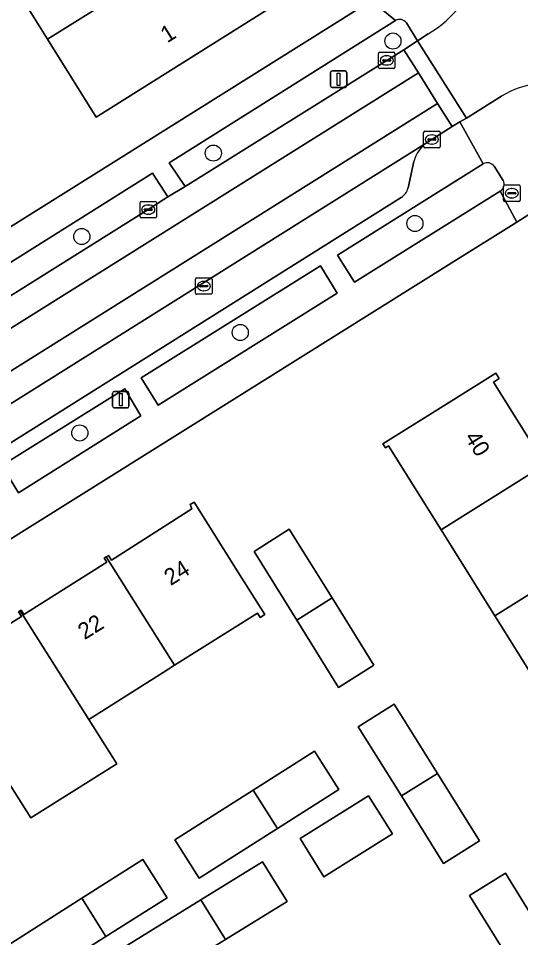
# Model space of a CAD drawing. Extents: x 160077 to 160948, y 386481 to 387498.
# Drawn here: x 160473.8 to 160504.2, y 386877.2 to 386932.9 of the extents above; entities that cross this region are included whole.
import ezdxf

# ---------------------------------------------------------------- set-up
doc = ezdxf.new("R2010")
doc.units = 0
for name, color, linetype in [('IMGEO_Boom', 7, 'Continuous'), ('IMGEO_Brandkraan', 7, 'Continuous'), ('IMGEO_Erf', 7, 'Continuous'), ('IMGEO_Groenvoorziening', 7, 'Continuous'), ('IMGEO_Kolk', 7, 'Continuous'), ('IMGEO_Lichtmast', 7, 'Continuous'), ('IMGEO_Pand', 7, 'Continuous'), ('IMGEO_Pand_nummerreeks', 7, 'Continuous'), ('IMGEO_Parkeervlak_open', 7, 'Continuous'), ('IMGEO_Rijbaan_lokaal_gesloten', 7, 'Continuous'), ('IMGEO_Rijbaan_lokaal_open', 7, 'Continuous'), ('IMGEO_Voetpad_open', 7, 'Continuous')]:
    doc.layers.add(name, color=color, linetype=linetype)

msp = doc.modelspace()

# ---------------------------------------------------------------- linework, layer by layer
at = {"layer": 'IMGEO_Boom'}
for centre in [(160496.471, 386931.57), (160485.58, 386924.779), (160497.805, 386920.511), (160477.603, 386919.721), (160487.212, 386913.901), (160477.482, 386907.817)]:
    msp.add_circle(centre, 0.489, dxfattribs=at)
at = {"layer": 'IMGEO_Brandkraan'}
for p, q in [((160503.179, 386921.919), (160503.179, 386922.771)), ((160503.254, 386922.845), (160504.106, 386922.845)), ((160503.481, 386922.388), (160503.879, 386922.388)), ((160503.667, 386922.625), (160503.692, 386922.625)), ((160504.18, 386922.771), (160504.18, 386921.919)), ((160504.106, 386921.845), (160503.254, 386921.845)), ((160503.438, 386922.339), (160503.438, 386922.351)), ((160503.876, 386922.302), (160503.478, 386922.302)), ((160503.69, 386922.065), (160503.665, 386922.065)), ((160503.922, 386922.351), (160503.922, 386922.339))]:
    msp.add_line(p, q, dxfattribs=at)
for points in [[(160503.179, 386921.919), (160503.179, 386922.771)], [(160503.254, 386922.845), (160504.106, 386922.845)], [(160504.18, 386922.771), (160504.18, 386921.919)], [(160504.106, 386921.845), (160503.254, 386921.845)]]:
    msp.add_lwpolyline(points, dxfattribs=at)
for centre, radius, start, end in [((160503.256, 386922.769), 0.0765, 91.552, 178.448), ((160503.256, 386922.769), 0.0765, 91.552, 178.448), ((160503.478, 386922.348), 0.0403, 85.8775, 175.7526), ((160503.883, 386922.35), 0.0386, 1.7309, 96.639), ((160504.104, 386922.769), 0.0765, 1.552, 88.448), ((160504.104, 386922.769), 0.0765, 1.552, 88.448), ((160503.256, 386921.921), 0.0765, 181.552, 268.448), ((160503.256, 386921.921), 0.0765, 181.552, 268.448), ((160503.475, 386922.338), 0.0366, 178.938, 274.7102), ((160503.879, 386922.345), 0.043, 264.8664, 352.4533), ((160504.104, 386921.921), 0.0765, 271.552, 358.448), ((160504.104, 386921.921), 0.0765, 271.552, 358.448)]:
    msp.add_arc(centre, radius, start, end, dxfattribs=at)
for centre, major_axis, ratio, start_param, end_param in [((160503.666, 386922.345), (-0.387, 0.002), 0.722429, 4.712389, 7.853982), ((160503.691, 386922.345), (-0.39, 0.002), 0.717154, 1.570796, 4.712389)]:
    msp.add_ellipse(centre, major_axis=major_axis, ratio=ratio, start_param=start_param, end_param=end_param, dxfattribs=at)
at = {"layer": 'IMGEO_Erf'}
for points in [[(160488.911, 386933.495), (160478.475, 386926.958), (160475.521, 386931.675), (160472.568, 386936.393)], [(160450.017, 386905.729), (160472.105, 386919.565), (160464.893, 386931.387), (160465.901, 386932.022), (160473.286, 386920.304), (160494.293, 386933.466)], [(160442.116, 386822.499), (160500, 386858.704), (160532.134, 386879.053), (160505.491, 386921.537), (160503.979, 386920.59), (160500, 386918.098), (160419.904, 386867.997)], [(160505.926, 386891.503), (160502.659, 386896.725), (160500, 386900.975), (160499.391, 386901.948), (160496.209, 386907.034), (160496.012, 386906.911), (160495.863, 386907.148), (160500, 386909.736), (160502.721, 386911.438), (160502.921, 386911.12), (160502.565, 386910.897), (160505.675, 386905.926)], [(160468.944, 386893.569), (160473.942, 386896.696), (160473.766, 386896.975), (160473.869, 386897.04), (160473.926, 386897.076), (160474.091, 386896.815), (160479.121, 386899.987), (160478.964, 386900.236), (160479.08, 386900.309), (160479.215, 386900.394), (160479.395, 386900.108), (160484.285, 386903.213), (160484.172, 386903.473), (160484.408, 386903.624), (160487.075, 386899.395), (160488.705, 386896.809), (160488.425, 386896.632), (160488.255, 386896.902), (160483.231, 386893.734), (160482.545, 386893.301), (160478.027, 386890.452), (160479.719, 386887.77), (160474.515, 386884.488), (160472.823, 386887.17)]]:
    msp.add_lwpolyline(points, dxfattribs=at)
for points in [[(160488.052, 386900.63), (160490.185, 386901.976), (160492.783, 386897.814), (160495.322, 386893.748), (160493.172, 386892.391), (160490.637, 386896.471)], [(160494.359, 386890.012), (160496.551, 386891.382), (160499.176, 386887.181), (160501.73, 386883.093), (160499.537, 386881.724), (160496.983, 386885.811)], [(160491.716, 386888.526), (160493.187, 386886.207), (160489.471, 386883.85), (160484.724, 386880.84), (160483.254, 386883.158), (160488.005, 386886.172)], [(160494.997, 386885.83), (160496.446, 386883.511), (160492.29, 386880.914), (160490.841, 386883.233)], [(160477.597, 386879.608), (160481.308, 386881.962), (160482.779, 386879.643), (160479.062, 386877.286), (160474.316, 386874.276), (160472.846, 386876.594)], [(160484.817, 386879.513), (160488.568, 386881.826), (160490.056, 386879.412), (160486.324, 386877.111), (160481.594, 386874.196), (160480.106, 386876.61)], [(160501.119, 386879.789), (160503.291, 386881.129), (160505.878, 386876.939), (160508.376, 386872.892), (160506.204, 386871.552), (160503.714, 386875.585)]]:
    msp.add_lwpolyline(points, close=True, dxfattribs=at)
at = {"layer": 'IMGEO_Groenvoorziening'}
for points in [[(160496.631, 386932.821), (160482.904, 386924.197), (160483.867, 386922.752), (160496.096, 386930.398), (160497.139, 386931.045)], [(160497.139, 386931.045), (160497.966, 386931.58), (160497.294, 386932.67)], [(160501.952, 386924.123), (160493.118, 386918.588), (160494.14, 386916.958), (160502.984, 386922.472)], [(160503.154, 386923.114), (160502.608, 386923.982)]]:
    msp.add_lwpolyline(points, dxfattribs=at)
for points in [[(160482.819, 386922.137), (160481.888, 386923.559), (160454.959, 386906.646), (160455.879, 386905.184), (160463.505, 386909.997), (160481.635, 386921.351)], [(160493.082, 386916.296), (160492.086, 386917.944), (160481.203, 386911.149), (160482.241, 386909.509)], [(160481.187, 386908.849), (160480.206, 386910.496), (160472.746, 386905.834), (160473.757, 386904.194)]]:
    msp.add_lwpolyline(points, close=True, dxfattribs=at)
for centre, radius, start, end in [((160496.876, 386932.365), 0.518, 36.1095, 118.2297), ((160502.206, 386923.708), 0.486, 34.2694, 121.4695), ((160502.741, 386922.88), 0.475, 300.8199, 29.5173)]:
    msp.add_arc(centre, radius, start, end, dxfattribs=at)
at = {"layer": 'IMGEO_Kolk'}
for p, q in [((160495.595, 386929.972), (160495.595, 386930.824)), ((160495.67, 386930.898), (160496.522, 386930.898)), ((160496.596, 386930.824), (160496.596, 386929.972)), ((160495.854, 386930.392), (160495.854, 386930.404)), ((160496.292, 386930.355), (160495.894, 386930.355)), ((160495.897, 386930.441), (160496.295, 386930.441)), ((160496.083, 386930.678), (160496.108, 386930.678)), ((160496.338, 386930.404), (160496.338, 386930.392)), ((160496.522, 386929.898), (160495.67, 386929.898)), ((160496.106, 386930.118), (160496.081, 386930.118)), ((160498.335, 386925.175), (160498.335, 386926.027)), ((160498.41, 386926.101), (160499.262, 386926.101)), ((160498.823, 386925.881), (160498.848, 386925.881)), ((160499.336, 386926.027), (160499.336, 386925.175)), ((160498.594, 386925.595), (160498.594, 386925.607)), ((160499.032, 386925.558), (160498.634, 386925.558)), ((160498.637, 386925.644), (160499.035, 386925.644)), ((160498.846, 386925.321), (160498.821, 386925.321)), ((160499.078, 386925.607), (160499.078, 386925.595)), ((160499.262, 386925.101), (160498.41, 386925.101)), ((160481.209, 386921.851), (160482.061, 386921.851)), ((160481.134, 386920.925), (160481.134, 386921.777)), ((160481.393, 386921.345), (160481.393, 386921.357)), ((160481.831, 386921.308), (160481.433, 386921.308)), ((160481.436, 386921.394), (160481.834, 386921.394)), ((160481.622, 386921.631), (160481.647, 386921.631)), ((160481.877, 386921.357), (160481.877, 386921.345)), ((160482.135, 386921.777), (160482.135, 386920.925)), ((160482.061, 386920.851), (160481.209, 386920.851)), ((160481.645, 386921.071), (160481.62, 386921.071)), ((160484.5, 386916.292), (160484.5, 386917.144)), ((160484.575, 386917.218), (160485.427, 386917.218)), ((160484.988, 386916.998), (160485.013, 386916.998)), ((160485.501, 386917.144), (160485.501, 386916.292)), ((160484.759, 386916.712), (160484.759, 386916.724)), ((160485.197, 386916.675), (160484.799, 386916.675)), ((160484.802, 386916.761), (160485.2, 386916.761)), ((160485.011, 386916.438), (160484.986, 386916.438)), ((160485.243, 386916.724), (160485.243, 386916.712)), ((160485.427, 386916.218), (160484.575, 386916.218))]:
    msp.add_line(p, q, dxfattribs=at)
for points in [[(160495.595, 386929.972), (160495.595, 386930.824)], [(160495.67, 386930.898), (160496.522, 386930.898)], [(160496.596, 386930.824), (160496.596, 386929.972)], [(160496.522, 386929.898), (160495.67, 386929.898)], [(160498.335, 386925.175), (160498.335, 386926.027)], [(160498.41, 386926.101), (160499.262, 386926.101)], [(160499.336, 386926.027), (160499.336, 386925.175)], [(160499.262, 386925.101), (160498.41, 386925.101)], [(160481.209, 386921.851), (160482.061, 386921.851)], [(160481.134, 386920.925), (160481.134, 386921.777)], [(160482.135, 386921.777), (160482.135, 386920.925)], [(160482.061, 386920.851), (160481.209, 386920.851)], [(160484.5, 386916.292), (160484.5, 386917.144)], [(160484.575, 386917.218), (160485.427, 386917.218)], [(160485.501, 386917.144), (160485.501, 386916.292)], [(160485.427, 386916.218), (160484.575, 386916.218)]]:
    msp.add_lwpolyline(points, dxfattribs=at)
for centre, radius, start, end in [((160495.672, 386930.822), 0.0765, 91.552, 178.448), ((160495.672, 386930.822), 0.0765, 91.552, 178.448), ((160496.52, 386930.822), 0.0765, 1.552, 88.448), ((160496.52, 386930.822), 0.0765, 1.552, 88.448), ((160495.894, 386930.401), 0.0403, 85.8775, 175.7526), ((160495.891, 386930.391), 0.0366, 178.938, 274.7102), ((160496.295, 386930.398), 0.043, 264.8664, 352.4533), ((160496.299, 386930.403), 0.0386, 1.7309, 96.639), ((160495.672, 386929.974), 0.0765, 181.552, 268.448), ((160495.672, 386929.974), 0.0765, 181.552, 268.448), ((160496.52, 386929.974), 0.0765, 271.552, 358.448), ((160496.52, 386929.974), 0.0765, 271.552, 358.448), ((160498.412, 386926.025), 0.0765, 91.552, 178.448), ((160498.412, 386926.025), 0.0765, 91.552, 178.448), ((160499.26, 386926.025), 0.0765, 1.552, 88.448), ((160499.26, 386926.025), 0.0765, 1.552, 88.448), ((160498.412, 386925.177), 0.0765, 181.552, 268.448), ((160498.412, 386925.177), 0.0765, 181.552, 268.448), ((160498.634, 386925.604), 0.0403, 85.8775, 175.7526), ((160498.631, 386925.594), 0.0366, 178.938, 274.7102), ((160499.035, 386925.601), 0.043, 264.8664, 352.4533), ((160499.039, 386925.606), 0.0386, 1.7309, 96.639), ((160499.26, 386925.177), 0.0765, 271.552, 358.448), ((160499.26, 386925.177), 0.0765, 271.552, 358.448), ((160481.211, 386921.775), 0.0765, 91.552, 178.448), ((160481.211, 386921.775), 0.0765, 91.552, 178.448), ((160482.059, 386921.775), 0.0765, 1.552, 88.448), ((160482.059, 386921.775), 0.0765, 1.552, 88.448), ((160481.433, 386921.354), 0.0403, 85.8775, 175.7526), ((160481.43, 386921.344), 0.0366, 178.938, 274.7102), ((160481.834, 386921.351), 0.043, 264.8664, 352.4533), ((160481.838, 386921.356), 0.0386, 1.7309, 96.639), ((160481.211, 386920.927), 0.0765, 181.552, 268.448), ((160481.211, 386920.927), 0.0765, 181.552, 268.448), ((160482.059, 386920.927), 0.0765, 271.552, 358.448), ((160482.059, 386920.927), 0.0765, 271.552, 358.448), ((160484.577, 386917.142), 0.0765, 91.552, 178.448), ((160484.577, 386917.142), 0.0765, 91.552, 178.448), ((160485.425, 386917.142), 0.0765, 1.552, 88.448), ((160485.425, 386917.142), 0.0765, 1.552, 88.448), ((160484.577, 386916.294), 0.0765, 181.552, 268.448), ((160484.577, 386916.294), 0.0765, 181.552, 268.448), ((160484.799, 386916.721), 0.0403, 85.8775, 175.7526), ((160484.796, 386916.711), 0.0366, 178.938, 274.7102), ((160485.2, 386916.718), 0.043, 264.8664, 352.4533), ((160485.204, 386916.723), 0.0386, 1.7309, 96.639), ((160485.425, 386916.294), 0.0765, 271.552, 358.448), ((160485.425, 386916.294), 0.0765, 271.552, 358.448)]:
    msp.add_arc(centre, radius, start, end, dxfattribs=at)
for centre, major_axis, ratio, start_param, end_param in [((160496.082, 386930.398), (-0.387, 0.002), 0.722429, 4.712389, 7.853982), ((160496.107, 386930.398), (-0.39, 0.002), 0.717154, 1.570796, 4.712389), ((160498.822, 386925.601), (-0.387, 0.002), 0.722429, 4.712389, 7.853982), ((160498.847, 386925.601), (-0.39, 0.002), 0.717154, 1.570796, 4.712389), ((160481.621, 386921.351), (-0.387, 0.002), 0.722429, 4.712389, 7.853982), ((160481.646, 386921.351), (-0.39, 0.002), 0.717154, 1.570796, 4.712389), ((160484.987, 386916.718), (-0.387, 0.002), 0.722429, 4.712389, 7.853982), ((160485.012, 386916.718), (-0.39, 0.002), 0.717154, 1.570796, 4.712389)]:
    msp.add_ellipse(centre, major_axis=major_axis, ratio=ratio, start_param=start_param, end_param=end_param, dxfattribs=at)
at = {"layer": 'IMGEO_Lichtmast'}
for p, q in [((160492.68, 386928.857), (160492.68, 386929.657)), ((160492.68, 386929.657), (160492.68, 386928.857)), ((160492.78, 386929.757), (160493.57, 386929.757)), ((160493.57, 386929.757), (160492.78, 386929.757)), ((160493.67, 386929.657), (160493.67, 386928.857)), ((160493.67, 386928.857), (160493.67, 386929.657)), ((160493.57, 386928.757), (160492.78, 386928.757)), ((160492.78, 386928.757), (160493.57, 386928.757)), ((160479.475, 386909.433), (160479.475, 386910.233)), ((160479.475, 386910.233), (160479.475, 386909.433)), ((160479.575, 386910.333), (160480.365, 386910.333)), ((160480.365, 386910.333), (160479.575, 386910.333)), ((160480.465, 386910.233), (160480.465, 386909.433)), ((160480.465, 386909.433), (160480.465, 386910.233)), ((160480.365, 386909.333), (160479.575, 386909.333)), ((160479.575, 386909.333), (160480.365, 386909.333))]:
    msp.add_line(p, q, dxfattribs=at)
for points in [[(160493.1, 386929.632), (160493.25, 386929.632), (160493.25, 386928.882), (160493.1, 386928.882), (160493.1, 386929.632)], [(160479.895, 386910.208), (160480.045, 386910.208), (160480.045, 386909.458), (160479.895, 386909.458), (160479.895, 386910.208)]]:
    msp.add_lwpolyline(points, dxfattribs=at)
for centre, start, end in [((160492.78, 386929.657), 90, 180), ((160492.78, 386929.657), 90, 180), ((160493.57, 386929.657), 0, 90), ((160493.57, 386929.657), 360, 90), ((160492.78, 386928.857), 180, 270), ((160492.78, 386928.857), 180, 270), ((160493.57, 386928.857), 270, 0), ((160493.57, 386928.857), 270, 0), ((160479.575, 386910.233), 90, 180), ((160479.575, 386910.233), 90, 180), ((160480.365, 386910.233), 0, 90), ((160480.365, 386910.233), 360, 90), ((160479.575, 386909.433), 180, 270), ((160479.575, 386909.433), 180, 270), ((160480.365, 386909.433), 270, 0), ((160480.365, 386909.433), 270, 0)]:
    msp.add_arc(centre, 0.1, start, end, dxfattribs=at)
at = {"layer": 'IMGEO_Pand'}
for points in [[(160485.682, 386938.037), (160484.015, 386940.704), (160484.109, 386940.763), (160482.83, 386942.818), (160472.568, 386936.393), (160475.521, 386931.675)], [(160488.911, 386933.495), (160488.741, 386933.767), (160488.46, 386933.591), (160485.682, 386938.037), (160475.521, 386931.675), (160478.475, 386926.958)], [(160502.565, 386910.897), (160502.921, 386911.12), (160502.721, 386911.438), (160500, 386909.736), (160495.863, 386907.148), (160496.012, 386906.911), (160496.209, 386907.034), (160499.391, 386901.948), (160500, 386902.329), (160505.973, 386906.067), (160505.952, 386906.1), (160505.675, 386905.926)], [(160499.391, 386901.948), (160500, 386900.975), (160502.659, 386896.725), (160508.899, 386900.63), (160505.787, 386905.604), (160506.129, 386905.818), (160505.973, 386906.067), (160500, 386902.329)], [(160483.231, 386893.734), (160488.255, 386896.902), (160488.425, 386896.632), (160488.705, 386896.809), (160487.075, 386899.395), (160484.408, 386903.624), (160484.172, 386903.473), (160484.285, 386903.213), (160479.395, 386900.108), (160479.215, 386900.394), (160479.08, 386900.309)], [(160492.783, 386897.814), (160490.185, 386901.976), (160488.052, 386900.63), (160490.637, 386896.471)], [(160509.04, 386900.343), (160509.357, 386900.541), (160509.188, 386900.811), (160508.899, 386900.63), (160502.659, 386896.725), (160505.926, 386891.503), (160512.444, 386895.581), (160512.427, 386895.608), (160512.122, 386895.417)], [(160479.08, 386900.309), (160478.964, 386900.236), (160479.121, 386899.987), (160474.091, 386896.815), (160473.926, 386897.076), (160473.869, 386897.04), (160478.027, 386890.452), (160482.545, 386893.301), (160483.231, 386893.734)], [(160490.637, 386896.471), (160493.172, 386892.391), (160495.322, 386893.748), (160492.783, 386897.814)], [(160473.869, 386897.04), (160473.766, 386896.975), (160473.942, 386896.696), (160468.944, 386893.569), (160468.777, 386893.815), (160468.67, 386893.749), (160472.823, 386887.17), (160474.515, 386884.488), (160479.719, 386887.77), (160478.027, 386890.452)], [(160496.983, 386885.811), (160499.176, 386887.181), (160496.551, 386891.382), (160494.359, 386890.012)], [(160493.187, 386886.207), (160491.716, 386888.526), (160488.005, 386886.172), (160489.471, 386883.85)], [(160499.176, 386887.181), (160496.983, 386885.811), (160499.537, 386881.724), (160501.73, 386883.093)], [(160483.254, 386883.158), (160484.724, 386880.84), (160489.471, 386883.85), (160488.005, 386886.172)], [(160494.997, 386885.83), (160490.841, 386883.233), (160492.29, 386880.914), (160496.446, 386883.511)], [(160482.779, 386879.643), (160481.308, 386881.962), (160477.597, 386879.608), (160479.062, 386877.286)], [(160490.056, 386879.412), (160488.568, 386881.826), (160484.817, 386879.513), (160486.324, 386877.111)], [(160505.878, 386876.939), (160503.291, 386881.129), (160501.119, 386879.789), (160503.714, 386875.585)], [(160472.846, 386876.594), (160474.316, 386874.276), (160479.062, 386877.286), (160477.597, 386879.608)], [(160480.106, 386876.61), (160481.594, 386874.196), (160486.324, 386877.111), (160484.817, 386879.513)]]:
    msp.add_lwpolyline(points, close=True, dxfattribs=at)
at = {"layer": 'IMGEO_Parkeervlak_open'}
for points in [[(160498.541, 386925.423), (160471.132, 386908.242), (160422.979, 386878.128)], [(160497.393, 386922.666), (160497.743, 386924.268)], [(160426.691, 386878.004), (160472.2, 386906.553), (160496.977, 386922.083)]]:
    msp.add_lwpolyline(points, dxfattribs=at)
for centre, radius, start, end in [((160499.659, 386923.797), 1.973, 124.5236, 166.1945), ((160496.375, 386922.953), 1.058, 304.6995, 344.2809)]:
    msp.add_arc(centre, radius, start, end, dxfattribs=at)
at = {"layer": 'IMGEO_Rijbaan_lokaal_gesloten'}
for points in [[(160498.016, 386929.634), (160497.139, 386931.045), (160496.096, 386930.398), (160483.867, 386922.752), (160482.819, 386922.137), (160481.635, 386921.351), (160463.505, 386909.997), (160455.879, 386905.184), (160453.275, 386903.561), (160447.876, 386900.154), (160430.557, 386889.297), (160426.372, 386886.679), (160423.735, 386885.033), (160421.837, 386883.922), (160419.976, 386882.948), (160420.887, 386881.55), (160423.695, 386883.049), (160454.149, 386902.178)], [(160498.541, 386925.423), (160498.836, 386925.601), (160500.056, 386926.398), (160499.173, 386927.789), (160470.277, 386909.673), (160422.153, 386879.524), (160422.979, 386878.128), (160471.132, 386908.242)]]:
    msp.add_lwpolyline(points, close=True, dxfattribs=at)
at = {"layer": 'IMGEO_Rijbaan_lokaal_open'}
for points in [[(160498.6, 386932), (160497.966, 386931.58), (160500.924, 386926.902), (160503.057, 386928.226)], [(160422.979, 386878.128), (160422.153, 386879.524), (160470.277, 386909.673), (160499.173, 386927.789), (160498.016, 386929.634), (160454.149, 386902.178), (160423.695, 386883.049), (160420.887, 386881.55), (160419.976, 386882.948)]]:
    msp.add_lwpolyline(points, dxfattribs=at)
msp.add_lwpolyline([(160497.966, 386931.58), (160497.139, 386931.045), (160498.016, 386929.634), (160499.173, 386927.789), (160500.056, 386926.398), (160500.528, 386926.672), (160500.924, 386926.902)], close=True, dxfattribs=at)
for centre, radius, start, end in [((160495.109, 386937.949), 6.898, 300.4096, 30.4958), ((160505.87, 386923.661), 5.363, 71.1283, 121.6433)]:
    msp.add_arc(centre, radius, start, end, dxfattribs=at)
at = {"layer": 'IMGEO_Voetpad_open'}
for points in [[(160452.383, 386905.061), (160453.275, 386903.561), (160455.879, 386905.184), (160454.959, 386906.646), (160481.888, 386923.559), (160482.819, 386922.137), (160483.867, 386922.752), (160482.904, 386924.197), (160496.631, 386932.821), (160495.064, 386934.115)], [(160495.064, 386934.115), (160496.631, 386932.821)], [(160494.293, 386933.466), (160473.286, 386920.304), (160472.105, 386919.565), (160450.017, 386905.729), (160424.466, 386889.949), (160421.525, 386888.269), (160417.798, 386886.204), (160411.377, 386882.716), (160409.893, 386881.917)], [(160497.294, 386932.67), (160497.966, 386931.58), (160498.6, 386932)], [(160503.057, 386928.226), (160500.924, 386926.902), (160500.528, 386926.672), (160501.952, 386924.123)], [(160503.979, 386920.59), (160502.984, 386922.472), (160494.14, 386916.958), (160493.118, 386918.588), (160501.952, 386924.123), (160500.528, 386926.672), (160500.056, 386926.398), (160498.836, 386925.601), (160498.541, 386925.423)], [(160497.743, 386924.268), (160497.393, 386922.666)], [(160502.608, 386923.982), (160503.154, 386923.114)], [(160502.984, 386922.472), (160503.979, 386920.59), (160505.491, 386921.537), (160532.134, 386879.053), (160533.726, 386876.367), (160534.426, 386876.815)], [(160496.977, 386922.083), (160472.2, 386906.553), (160426.691, 386878.004)], [(160404.564, 386850.02), (160407.136, 386853.435), (160407.802, 386854.32), (160411.259, 386858.909), (160412.23, 386860.189), (160415.215, 386864.126), (160416.466, 386865.776), (160419.331, 386867.627), (160419.904, 386867.997), (160500, 386918.098), (160503.979, 386920.59)]]:
    msp.add_lwpolyline(points, dxfattribs=at)
for points in [[(160493.082, 386916.296), (160482.241, 386909.509), (160481.203, 386911.149), (160492.086, 386917.944)], [(160481.187, 386908.849), (160473.757, 386904.194), (160472.746, 386905.834), (160480.206, 386910.496)]]:
    msp.add_lwpolyline(points, close=True, dxfattribs=at)
for centre, radius, start, end in [((160495.109, 386937.949), 6.898, 300.4096, 30.4958), ((160496.876, 386932.365), 0.518, 36.1095, 118.2297), ((160505.87, 386923.661), 5.363, 71.1283, 121.6433), ((160499.659, 386923.797), 1.973, 124.5236, 166.1945), ((160502.206, 386923.708), 0.486, 34.2694, 121.4695), ((160502.741, 386922.88), 0.475, 300.8199, 29.5173), ((160496.375, 386922.953), 1.058, 304.6995, 344.2809)]:
    msp.add_arc(centre, radius, start, end, dxfattribs=at)

# ---------------------------------------------------------------- texts
at = {"layer": 'IMGEO_Pand_nummerreeks'}
for s, rotation, p in [('1', 32.0627, (160482.781, 386931.425)), ('40', 301.9651, (160500.788, 386907.548)), ('24', 32.1406, (160482.993, 386898.529)), ('22', 32.1429, (160477.772, 386895.249))]:
    msp.add_text(s, height=1, rotation=rotation, dxfattribs=at).set_placement(p)

doc.saveas('drawing.dxf')
